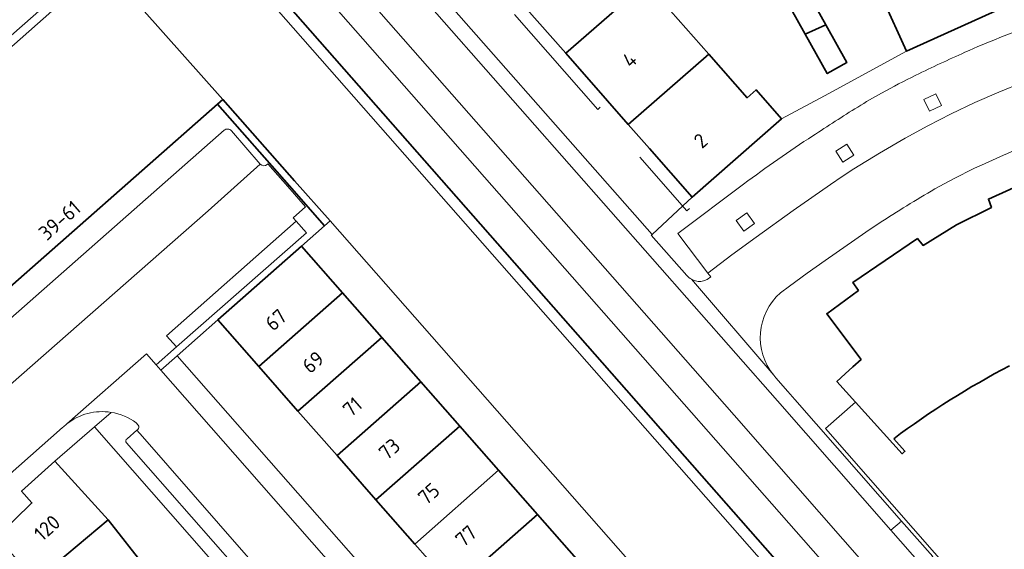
# Model space of a CAD drawing. Extents: x 150256 to 156914, y 461459 to 469481.
# Tile 561 of 656: x 154319 to 154409, y 467944 to 467993. Entities that reach past the tile are written whole.
import ezdxf
from ezdxf.enums import TextEntityAlignment as Align

# ---------------------------------------------------------------- set-up
doc = ezdxf.new("R2010")
doc.units = 0
doc.header["$LTSCALE"] = 0.75
for name, color, linetype, lineweight in [('B-RO-GK-BESCHOEIING-G', 251, 'GK-BESCHOEIING', 35), ('B-RO-GK-KADEMUUR-GV', 251, 'CONTINUOUS', 35), ('B-RO-GR-GROENVOORZIENING-GV', 251, 'CONTINUOUS', 18), ('B-RO-IE-TERREINAFSCHEIDING_KUNSTMATIG_HEKWERK-G', 251, 'IE-TERREINAFSCHEIDING-KUNSTMATIG', 18), ('B-RO-IE-TERREINAFSCHEIDING_KUNSTMATIG_MUUR-G', 251, 'IE-TERREINAFSCHEIDING-KUNSTMATIG-DICHT', 18), ('B-RO-OG-BEBOUWING-GV', 6, 'CONTINUOUS', 35), ('B-RO-OG-BEBOUWING-T18', 1, 'CONTINUOUS', 18), ('B-RO-OG-TERREIN_CULTUURSCHEIDING-GV', 251, 'CONTINUOUS', 18), ('B-RO-OG-WATER_SLOOT-GV', 251, 'CONTINUOUS', 18), ('B-RO-VH-VERHARDING_BETONSTRAATSTEEN-GV', 251, 'CONTINUOUS', 18), ('B-RO-VH-VERHARDING_STRAATBAKSTEEN-GV', 251, 'CONTINUOUS', 18), ('B-RO-VH-VERHARDING_TEGEL-GV', 251, 'CONTINUOUS', 18)]:
    doc.layers.add(name, color=color, linetype=linetype, lineweight=lineweight)
doc.styles.add('NLCS-ISO-M200-T18', font='NLCS-ISO.ttf', dxfattribs={"height": 360})
doc.linetypes.add('GK-BESCHOEIING', pattern='A,30,-5,[1,NLCS.SHX,S=1,R=0,X=0,Y=0],-5', length=40)
doc.linetypes.add('IE-TERREINAFSCHEIDING-KUNSTMATIG', pattern='A,4,[82,NLCS.SHX,S=0.75,R=90,X=0,Y=0],4,-2', length=10)
doc.linetypes.add('IE-TERREINAFSCHEIDING-KUNSTMATIG-DICHT', pattern='A,8,-1,[82,NLCS.SHX,S=0.75,R=90,X=0,Y=0],-1', length=10)

msp = doc.modelspace()

# ---------------------------------------------------------------- linework, layer by layer
at = {"layer": 'B-RO-GK-BESCHOEIING-G'}
msp.add_lwpolyline([(154417.855, 467909.455), (154338.243, 468000)], dxfattribs=at)
msp.add_lwpolyline([(154417.855, 467909.455), (154338.243, 468000)], dxfattribs=at)
at = {"layer": 'B-RO-GK-KADEMUUR-GV'}
msp.add_lwpolyline([(154344.176, 467977.822), (154337.596, 467985.255), (154337.123, 467984.839), (154343.682, 467977.382), (154346.926, 467973.694), (154347.432, 467974.144)], close=True, dxfattribs=at)
msp.add_lwpolyline([(154344.176, 467977.822), (154337.596, 467985.255), (154337.123, 467984.839), (154343.682, 467977.382), (154346.926, 467973.694), (154347.432, 467974.144)], close=True, dxfattribs=at)
at = {"layer": 'B-RO-GR-GROENVOORZIENING-GV'}
for points in [[(154402.39, 467984.193), (154403.471, 467984.713), (154402.948, 467985.795), (154401.869, 467985.272)], [(154402.39, 467984.193), (154403.471, 467984.713), (154402.948, 467985.795), (154401.869, 467985.272)], [(154394.432, 467979.527), (154395.447, 467980.167), (154394.804, 467981.182), (154393.791, 467980.54)], [(154394.432, 467979.527), (154395.447, 467980.167), (154394.804, 467981.182), (154393.791, 467980.54)], [(154385.362, 467973.214), (154386.336, 467973.914), (154385.633, 467974.888), (154384.661, 467974.186)], [(154385.362, 467973.214), (154386.336, 467973.914), (154385.633, 467974.888), (154384.661, 467974.186)]]:
    msp.add_lwpolyline(points, close=True, dxfattribs=at)
at = {"layer": 'B-RO-IE-TERREINAFSCHEIDING_KUNSTMATIG_HEKWERK-G'}
msp.add_lwpolyline([(154395.598, 467957.538), (154392.844, 467955.121), (154412.812, 467932.339)], dxfattribs=at)
msp.add_lwpolyline([(154395.598, 467957.538), (154392.844, 467955.121), (154412.812, 467932.339)], dxfattribs=at)
at = {"layer": 'B-RO-IE-TERREINAFSCHEIDING_KUNSTMATIG_MUUR-G'}
for points in [[(154364.328, 467993.051), (154371.974, 467984.354), (154372.205, 467984.558)], [(154364.328, 467993.051), (154371.974, 467984.354), (154372.205, 467984.558)], [(154375.82, 467979.986), (154380.143, 467975.074), (154380.375, 467975.277)], [(154375.82, 467979.986), (154380.143, 467975.074), (154380.375, 467975.277)], [(154347.432, 467974.144), (154430.841, 467879.288), (154360.463, 467817.376)], [(154347.432, 467974.144), (154430.841, 467879.288), (154360.463, 467817.376)]]:
    msp.add_lwpolyline(points, dxfattribs=at)
at = {"layer": 'B-RO-OG-BEBOUWING-GV'}
for points in [[(154369.034, 467989.508), (154377.231, 467996.662), (154374.992, 467999.207), (154374.167, 467998.481), (154372.83, 468000), (154370.666, 468002.459), (154367.848, 468000), (154363.302, 467996.032), (154365.242, 467993.824)], [(154369.034, 467989.508), (154377.231, 467996.662), (154374.992, 467999.207), (154374.167, 467998.481), (154372.83, 468000), (154370.666, 468002.459), (154367.848, 468000), (154363.302, 467996.032), (154365.242, 467993.824)], [(154409.07, 467993.678), (154406.877, 467998.5), (154398.089, 467994.496), (154400.276, 467989.688)], [(154409.07, 467993.678), (154406.877, 467998.5), (154398.089, 467994.496), (154400.276, 467989.688)], [(154337.596, 467985.255), (154326.678, 467997.559), (154291.617, 467966.591), (154302.423, 467954.309), (154337.123, 467984.839)], [(154337.596, 467985.255), (154326.678, 467997.559), (154291.617, 467966.591), (154302.423, 467954.309), (154337.123, 467984.839)], [(154377.231, 467996.662), (154369.034, 467989.508), (154372.868, 467985.144), (154374.767, 467982.983), (154382.154, 467989.404), (154378.652, 467993.384), (154379.477, 467994.11)], [(154377.231, 467996.662), (154369.034, 467989.508), (154372.868, 467985.144), (154374.767, 467982.983), (154382.154, 467989.404), (154378.652, 467993.384), (154379.477, 467994.11)], [(154390.99, 467991.261), (154392.862, 467992.114), (154390.877, 467995.677), (154389.086, 467994.679)], [(154390.99, 467991.261), (154392.862, 467992.114), (154390.877, 467995.677), (154389.086, 467994.679)], [(154392.862, 467992.114), (154390.99, 467991.261), (154393.004, 467987.645), (154394.791, 467988.65)], [(154392.862, 467992.114), (154390.99, 467991.261), (154393.004, 467987.645), (154394.791, 467988.65)], [(154380.62, 467976.324), (154388.809, 467983.506), (154386.48, 467986.152), (154385.655, 467985.425), (154382.154, 467989.404), (154374.767, 467982.983), (154376.707, 467980.775)], [(154380.62, 467976.324), (154388.809, 467983.506), (154386.48, 467986.152), (154385.655, 467985.425), (154382.154, 467989.404), (154374.767, 467982.983), (154376.707, 467980.775)], [(154348.591, 467967.549), (154344.826, 467971.83), (154337.143, 467965.074), (154340.909, 467960.793)], [(154348.591, 467967.549), (154344.826, 467971.83), (154337.143, 467965.074), (154340.909, 467960.793)], [(154344.495, 467956.717), (154352.177, 467963.473), (154348.591, 467967.549), (154340.909, 467960.793)], [(154344.495, 467956.717), (154352.177, 467963.473), (154348.591, 467967.549), (154340.909, 467960.793)], [(154348.076, 467952.647), (154355.757, 467959.402), (154352.177, 467963.473), (154344.495, 467956.717)], [(154348.076, 467952.647), (154355.757, 467959.402), (154352.177, 467963.473), (154344.495, 467956.717)], [(154355.757, 467959.402), (154348.076, 467952.647), (154351.642, 467948.593), (154359.322, 467955.348)], [(154355.757, 467959.402), (154348.076, 467952.647), (154351.642, 467948.593), (154359.322, 467955.348)], [(154355.209, 467944.538), (154362.889, 467951.293), (154359.322, 467955.348), (154351.642, 467948.593)], [(154355.209, 467944.538), (154362.889, 467951.293), (154359.322, 467955.348), (154351.642, 467948.593)], [(154322.223, 467952.145), (154319.162, 467949.382), (154320.109, 467948.311), (154316.878, 467945.163), (154320.463, 467941.198), (154327.099, 467946.741)], [(154322.223, 467952.145), (154319.162, 467949.382), (154320.109, 467948.311), (154316.878, 467945.163), (154320.463, 467941.198), (154327.099, 467946.741)], [(154362.889, 467951.293), (154355.209, 467944.538), (154358.776, 467940.484), (154366.455, 467947.238)], [(154362.889, 467951.293), (154355.209, 467944.538), (154358.776, 467940.484), (154366.455, 467947.238)], [(154362.343, 467936.429), (154370.021, 467943.184), (154366.455, 467947.238), (154358.776, 467940.484)], [(154362.343, 467936.429), (154370.021, 467943.184), (154366.455, 467947.238), (154358.776, 467940.484)], [(154327.099, 467946.741), (154320.463, 467941.198), (154323.53, 467937.258), (154330.547, 467942.349)], [(154327.099, 467946.741), (154320.463, 467941.198), (154323.53, 467937.258), (154330.547, 467942.349)]]:
    msp.add_lwpolyline(points, close=True, dxfattribs=at)
for points in [[(154414.309, 467979.086), (154407.771, 467976.149), (154408.047, 467975.376), (154404.844, 467973.769), (154401.79, 467971.891), (154401.274, 467972.521), (154395.348, 467968.499), (154395.858, 467967.778), (154392.953, 467965.63), (154396.113, 467961.46), (154395.352, 467960.762), (154394.655, 467960.122)], [(154414.309, 467979.086), (154407.771, 467976.149), (154408.047, 467975.376), (154404.844, 467973.769), (154401.79, 467971.891), (154401.274, 467972.521), (154395.348, 467968.499), (154395.858, 467967.778), (154392.953, 467965.63), (154396.113, 467961.46), (154395.352, 467960.762), (154394.655, 467960.122)], [(154394.655, 467960.122), (154393.891, 467959.42), (154395.598, 467957.538), (154399.881, 467952.814), (154400.126, 467953.034), (154399.102, 467954.186)], [(154394.655, 467960.122), (154393.891, 467959.42), (154395.598, 467957.538), (154399.881, 467952.814), (154400.126, 467953.034), (154399.102, 467954.186)]]:
    msp.add_lwpolyline(points, dxfattribs=at)
msp.add_lwpolyline([(154399.102, 467954.186, -0.040308), (154409.697, 467960.857)], format="xyb", dxfattribs=at)
msp.add_lwpolyline([(154399.102, 467954.186, -0.040308), (154409.697, 467960.857)], format="xyb", dxfattribs=at)
at = {"layer": 'B-RO-OG-TERREIN_CULTUURSCHEIDING-GV'}
msp.add_lwpolyline([(154446.916, 467880.702), (154449.156, 467882.68), (154422.382, 467913.186), (154412.205, 467924.716), (154385.545, 467955.124), (154385.15, 467955.574), (154346.092, 468000), (154338.333, 468008.825), (154336.218, 468006.937), (154342.411, 468000), (154420.272, 467911.447), (154445.564, 467881.765)], dxfattribs=at)
msp.add_lwpolyline([(154446.916, 467880.702), (154449.156, 467882.68), (154422.382, 467913.186), (154412.205, 467924.716), (154385.545, 467955.124), (154385.15, 467955.574), (154346.092, 468000), (154338.333, 468008.825), (154336.218, 468006.937), (154342.411, 468000), (154420.272, 467911.447), (154445.564, 467881.765)], dxfattribs=at)
at = {"layer": 'B-RO-OG-WATER_SLOOT-GV'}
for points in [[(154331.959, 468007.004), (154329.553, 468009.723), (154328.79, 468009.033), (154323.107, 468003.895), (154322.361, 468003.221), (154324.476, 468000.394), (154326.165, 467998.137), (154326.678, 467997.559), (154337.596, 467985.255), (154344.176, 467977.822), (154347.432, 467974.144), (154430.841, 467879.288), (154437.713, 467885.356), (154333.156, 468004.271), (154333.843, 468004.875)], [(154331.959, 468007.004), (154329.553, 468009.723), (154328.79, 468009.033), (154323.107, 468003.895), (154322.361, 468003.221), (154324.476, 468000.394), (154326.165, 467998.137), (154326.678, 467997.559), (154337.596, 467985.255), (154344.176, 467977.822), (154347.432, 467974.144), (154430.841, 467879.288), (154437.713, 467885.356), (154333.156, 468004.271), (154333.843, 468004.875)], [(154438.494, 467886.046), (154417.855, 467909.455), (154338.243, 468000), (154333.843, 468004.875), (154333.156, 468004.271), (154437.713, 467885.356), (154443.378, 467878.913), (154444.168, 467879.611)], [(154438.494, 467886.046), (154417.855, 467909.455), (154338.243, 468000), (154333.843, 468004.875), (154333.156, 468004.271), (154437.713, 467885.356), (154443.378, 467878.913), (154444.168, 467879.611)]]:
    msp.add_lwpolyline(points, close=True, dxfattribs=at)
msp.add_lwpolyline([(154445.564, 467881.765), (154420.272, 467911.447), (154342.411, 468000), (154336.218, 468006.937), (154333.843, 468004.875), (154338.243, 468000), (154417.855, 467909.455), (154438.494, 467886.046), (154444.168, 467879.611), (154444.829, 467878.861)], dxfattribs=at)
msp.add_lwpolyline([(154445.564, 467881.765), (154420.272, 467911.447), (154342.411, 468000), (154336.218, 468006.937), (154333.843, 468004.875), (154338.243, 468000), (154417.855, 467909.455), (154438.494, 467886.046), (154444.168, 467879.611), (154444.829, 467878.861)], dxfattribs=at)
at = {"layer": 'B-RO-VH-VERHARDING_BETONSTRAATSTEEN-GV'}
for points in [[(154380.13, 467969.14), (154376.867, 467972.824), (154376.928, 467972.866), (154376.947, 467972.884), (154353.108, 468000), (154345.803, 468007.991), (154345.962, 468008.131), (154341.769, 468012.999), (154341.738, 468012.972)], [(154380.13, 467969.14), (154376.867, 467972.824), (154376.928, 467972.866), (154376.947, 467972.884), (154353.108, 468000), (154345.803, 468007.991), (154345.962, 468008.131), (154341.769, 468012.999), (154341.738, 468012.972)], [(154340.014, 468010.354), (154338.333, 468008.825), (154346.092, 468000), (154385.15, 467955.574), (154385.545, 467955.124), (154412.205, 467924.716), (154422.382, 467913.186), (154425.341, 467915.76), (154401.694, 467942.543), (154398.847, 467945.808), (154388.443, 467957.666), (154342.614, 468009.724), (154342.052, 468012.384)], [(154340.014, 468010.354), (154338.333, 468008.825), (154346.092, 468000), (154385.15, 467955.574), (154385.545, 467955.124), (154412.205, 467924.716), (154422.382, 467913.186), (154425.341, 467915.76), (154401.694, 467942.543), (154398.847, 467945.808), (154388.443, 467957.666), (154342.614, 468009.724), (154342.052, 468012.384)], [(154342.052, 468012.384), (154342.614, 468009.724), (154388.443, 467957.666), (154398.847, 467945.808), (154399.819, 467946.641), (154390.04, 467957.777), (154389.398, 467958.506), (154388.283, 467959.777), (154388.095, 467959.996), (154380.553, 467968.795)], [(154342.052, 468012.384), (154342.614, 468009.724), (154388.443, 467957.666), (154398.847, 467945.808), (154399.819, 467946.641), (154390.04, 467957.777), (154389.398, 467958.506), (154388.283, 467959.777), (154388.095, 467959.996), (154380.553, 467968.795)], [(154455.798, 467993.097), (154456.562, 467998.793), (154452.802, 467999.293), (154451.623, 467999.52), (154448.021, 468000), (154440.832, 468000.961), (154436.8, 468000.156), (154435.598, 468000.026), (154435.451, 468000), (154428.483, 467998.768), (154418.985, 467997.033), (154417.004, 467996.671), (154413.892, 467995.573), (154410.903, 467994.516), (154409.07, 467993.678), (154400.276, 467989.688), (154393.826, 467986.196), (154392.747, 467985.592), (154388.809, 467983.506)], [(154455.798, 467993.097), (154456.562, 467998.793), (154452.802, 467999.293), (154451.623, 467999.52), (154448.021, 468000), (154440.832, 468000.961), (154436.8, 468000.156), (154435.598, 468000.026), (154435.451, 468000), (154428.483, 467998.768), (154418.985, 467997.033), (154417.004, 467996.671), (154413.892, 467995.573), (154410.903, 467994.516), (154409.07, 467993.678), (154400.276, 467989.688), (154393.826, 467986.196), (154392.747, 467985.592), (154388.809, 467983.506)], [(154286.542, 467968.969), (154286.961, 467968.483), (154289.363, 467965.798), (154324.79, 467996.929), (154322.932, 467999.043), (154308.919, 467986.822)], [(154286.542, 467968.969), (154286.961, 467968.483), (154289.363, 467965.798), (154324.79, 467996.929), (154322.932, 467999.043), (154308.919, 467986.822)], [(154385.344, 467977.522), (154379.298, 467973.002), (154382.066, 467969.361), (154384.269, 467971.031), (154386.483, 467972.653), (154389.878, 467975.084), (154393.292, 467977.489), (154394.358, 467978.217), (154395.443, 467978.92), (154397.78, 467980.351), (154400.149, 467981.724), (154402.234, 467982.862), (154404.349, 467983.946), (154406.523, 467984.977), (154408.727, 467985.951), (154410.954, 467986.862), (154413.206, 467987.719), (154413.334, 467987.768), (154412.068, 467992.175)], [(154385.344, 467977.522), (154379.298, 467973.002), (154382.066, 467969.361), (154384.269, 467971.031), (154386.483, 467972.653), (154389.878, 467975.084), (154393.292, 467977.489), (154394.358, 467978.217), (154395.443, 467978.92), (154397.78, 467980.351), (154400.149, 467981.724), (154402.234, 467982.862), (154404.349, 467983.946), (154406.523, 467984.977), (154408.727, 467985.951), (154410.954, 467986.862), (154413.206, 467987.719), (154413.334, 467987.768), (154412.068, 467992.175)], [(154410.954, 467986.862), (154408.727, 467985.951), (154406.523, 467984.977), (154404.349, 467983.946), (154402.234, 467982.862), (154400.149, 467981.724), (154397.78, 467980.351), (154395.443, 467978.92), (154394.358, 467978.217), (154393.292, 467977.489), (154389.878, 467975.084), (154386.483, 467972.653), (154384.269, 467971.031), (154382.066, 467969.361), (154382.323, 467969.021), (154382.003, 467968.785)], [(154410.954, 467986.862), (154408.727, 467985.951), (154406.523, 467984.977), (154404.349, 467983.946), (154402.234, 467982.862), (154400.149, 467981.724), (154397.78, 467980.351), (154395.443, 467978.92), (154394.358, 467978.217), (154393.292, 467977.489), (154389.878, 467975.084), (154386.483, 467972.653), (154384.269, 467971.031), (154382.066, 467969.361), (154382.323, 467969.021), (154382.003, 467968.785)], [(154341.664, 467979.305), (154341.742, 467979.36), (154343.567, 467977.28), (154343.682, 467977.382), (154337.123, 467984.839), (154302.423, 467954.309), (154300.755, 467952.842), (154302.23, 467951.165)], [(154341.664, 467979.305), (154341.742, 467979.36), (154343.567, 467977.28), (154343.682, 467977.382), (154337.123, 467984.839), (154302.423, 467954.309), (154300.755, 467952.842), (154302.23, 467951.165)], [(154388.809, 467983.506), (154380.62, 467976.324), (154379.756, 467975.514), (154376.947, 467972.884), (154376.928, 467972.866), (154376.867, 467972.824), (154380.13, 467969.14)], [(154388.809, 467983.506), (154380.62, 467976.324), (154379.756, 467975.514), (154376.947, 467972.884), (154376.928, 467972.866), (154376.867, 467972.824), (154380.13, 467969.14)], [(154337.731, 467982.442), (154308.062, 467956.333)], [(154308.062, 467956.333), (154337.731, 467982.442)], [(154337.731, 467982.442), (154308.062, 467956.333)], [(154308.062, 467956.333), (154337.731, 467982.442)], [(154310.566, 467952.52), (154336.256, 467975.075), (154341.025, 467979.347), (154338.398, 467982.394)], [(154310.566, 467952.52), (154336.256, 467975.075), (154341.025, 467979.347), (154338.398, 467982.394)], [(154338.398, 467982.394), (154341.025, 467979.347)], [(154338.398, 467982.394), (154341.025, 467979.347)], [(154341.025, 467979.347), (154336.256, 467975.075), (154310.566, 467952.52)], [(154341.025, 467979.347), (154336.256, 467975.075), (154310.566, 467952.52)], [(154331.496, 467960.963), (154333.359, 467962.599), (154332.452, 467963.626), (154344.336, 467974.111), (154344.067, 467974.414), (154345.197, 467975.424), (154343.567, 467977.28), (154341.742, 467979.36), (154341.664, 467979.305)], [(154331.496, 467960.963), (154333.359, 467962.599), (154332.452, 467963.626), (154344.336, 467974.111), (154344.067, 467974.414), (154345.197, 467975.424), (154343.567, 467977.28), (154341.742, 467979.36), (154341.664, 467979.305)], [(154402.857, 467977.07), (154404.642, 467978.04), (154406.452, 467978.93)], [(154402.857, 467977.07), (154404.642, 467978.04), (154406.452, 467978.93)], [(154382.003, 467968.785), (154382.323, 467969.021), (154382.066, 467969.361), (154379.298, 467973.002), (154385.344, 467977.522)], [(154382.003, 467968.785), (154382.323, 467969.021), (154382.066, 467969.361), (154379.298, 467973.002), (154385.344, 467977.522)], [(154388.724, 467967.552), (154389.554, 467968.178), (154391.179, 467969.352), (154392.813, 467970.511), (154396.549, 467973.113), (154397.775, 467973.935)], [(154388.724, 467967.552), (154389.554, 467968.178), (154391.179, 467969.352), (154392.813, 467970.511), (154396.549, 467973.113), (154397.775, 467973.935)], [(154380.553, 467968.795), (154388.095, 467959.996)], [(154380.553, 467968.795), (154388.095, 467959.996)], [(154323.272, 467955.508), (154323.316, 467955.543), (154330.607, 467961.973), (154331.496, 467960.963)], [(154323.272, 467955.508), (154323.316, 467955.543), (154330.607, 467961.973), (154331.496, 467960.963)], [(154345.225, 467837.884), (154348.411, 467834.303), (154381.139, 467863.087), (154400.585, 467880.215), (154401.647, 467881.231), (154363.912, 467924.141), (154353.681, 467935.715), (154331.936, 467960.462), (154331.496, 467960.963), (154330.607, 467961.973), (154323.316, 467955.543)], [(154345.225, 467837.884), (154348.411, 467834.303), (154381.139, 467863.087), (154400.585, 467880.215), (154401.647, 467881.231), (154363.912, 467924.141), (154353.681, 467935.715), (154331.936, 467960.462), (154331.496, 467960.963), (154330.607, 467961.973), (154323.316, 467955.543)], [(154346.99, 467832.688), (154347.029, 467832.644), (154348.083, 467831.462), (154404.438, 467881.008), (154333.414, 467961.768), (154331.936, 467960.462), (154353.681, 467935.715), (154363.912, 467924.141), (154401.647, 467881.231), (154400.585, 467880.215), (154381.139, 467863.087), (154348.411, 467834.303)], [(154346.99, 467832.688), (154347.029, 467832.644), (154348.083, 467831.462), (154404.438, 467881.008), (154333.414, 467961.768), (154331.936, 467960.462), (154353.681, 467935.715), (154363.912, 467924.141), (154401.647, 467881.231), (154400.585, 467880.215), (154381.139, 467863.087), (154348.411, 467834.303)], [(154316.878, 467945.163), (154320.109, 467948.311), (154319.162, 467949.382), (154322.223, 467952.145), (154325.847, 467955.287), (154327.367, 467956.604)], [(154316.878, 467945.163), (154320.109, 467948.311), (154319.162, 467949.382), (154322.223, 467952.145), (154325.847, 467955.287), (154327.367, 467956.604)], [(154327.367, 467956.604), (154325.847, 467955.287), (154357.397, 467919.292), (154354.092, 467916.37), (154369.861, 467898.311), (154370.65, 467899.005), (154364.147, 467906.419), (154365.265, 467907.376), (154364.465, 467908.285), (154363.373, 467907.315), (154355.493, 467916.281), (154356.679, 467917.155), (154356.821, 467917.259), (154356.915, 467917.12)], [(154327.367, 467956.604), (154325.847, 467955.287), (154357.397, 467919.292), (154354.092, 467916.37), (154369.861, 467898.311), (154370.65, 467899.005), (154364.147, 467906.419), (154365.265, 467907.376), (154364.465, 467908.285), (154363.373, 467907.315), (154355.493, 467916.281), (154356.679, 467917.155), (154356.821, 467917.259), (154356.915, 467917.12)], [(154322.928, 467955.204), (154313.015, 467946.467)], [(154313.015, 467946.467), (154322.928, 467955.204)], [(154322.928, 467955.204), (154313.015, 467946.467)], [(154313.015, 467946.467), (154322.928, 467955.204)], [(154323.316, 467955.543), (154323.272, 467955.508)], [(154323.316, 467955.543), (154323.272, 467955.508)], [(154328.831, 467954.182), (154329.739, 467954.963), (154329.813, 467955.027)], [(154328.831, 467954.182), (154329.739, 467954.963), (154329.813, 467955.027)], [(154387.819, 467882.837), (154390.771, 467885.415), (154390.826, 467885.456), (154380.465, 467897.302), (154339.545, 467943.76), (154330.256, 467954.377), (154329.739, 467954.963), (154328.831, 467954.182)], [(154387.819, 467882.837), (154390.771, 467885.415), (154390.826, 467885.456), (154380.465, 467897.302), (154339.545, 467943.76), (154330.256, 467954.377), (154329.739, 467954.963), (154328.831, 467954.182)], [(154329.835, 467955.441), (154329.68, 467955.63)], [(154329.68, 467955.63), (154329.835, 467955.441)], [(154329.835, 467955.441), (154329.68, 467955.63)], [(154329.68, 467955.63), (154329.835, 467955.441)], [(154329.813, 467955.027), (154329.739, 467954.963), (154330.256, 467954.377), (154339.545, 467943.76), (154380.465, 467897.302), (154390.826, 467885.456)], [(154329.813, 467955.027), (154329.739, 467954.963), (154330.256, 467954.377), (154339.545, 467943.76), (154380.465, 467897.302), (154390.826, 467885.456)], [(154358.559, 467919.917), (154328.773, 467953.802)], [(154328.773, 467953.802), (154358.559, 467919.917)], [(154358.559, 467919.917), (154328.773, 467953.802)], [(154328.773, 467953.802), (154358.559, 467919.917)]]:
    msp.add_lwpolyline(points, dxfattribs=at)
for points in [[(154412.068, 467992.175, 0.009571), (154408.822, 467990.94)], [(154408.822, 467990.94, -0.009571), (154412.068, 467992.175)], [(154412.068, 467992.175, 0.009571), (154408.822, 467990.94)], [(154408.822, 467990.94, -0.009571), (154412.068, 467992.175)], [(154408.822, 467990.94, 0.00905), (154405.628, 467989.589)], [(154405.628, 467989.589, -0.00905), (154408.822, 467990.94)], [(154408.822, 467990.94, 0.00905), (154405.628, 467989.589)], [(154405.628, 467989.589, -0.00905), (154408.822, 467990.94)], [(154405.628, 467989.589, 0.009282), (154401.127, 467987.491)], [(154401.127, 467987.491, -0.009282), (154405.628, 467989.589)], [(154405.628, 467989.589, 0.009282), (154401.127, 467987.491)], [(154401.127, 467987.491, -0.009282), (154405.628, 467989.589)], [(154401.127, 467987.491, 0.012633), (154397.987, 467985.857)], [(154397.987, 467985.857, -0.012633), (154401.127, 467987.491)], [(154401.127, 467987.491, 0.012633), (154397.987, 467985.857)], [(154397.987, 467985.857, -0.012633), (154401.127, 467987.491)], [(154397.987, 467985.857, 0.012622), (154395.808, 467984.578)], [(154395.808, 467984.578, -0.012622), (154397.987, 467985.857)], [(154397.987, 467985.857, 0.012622), (154395.808, 467984.578)], [(154395.808, 467984.578, -0.012622), (154397.987, 467985.857)], [(154395.808, 467984.578, 0.0069), (154391.679, 467981.936)], [(154391.679, 467981.936, -0.0069), (154395.808, 467984.578)], [(154395.808, 467984.578, 0.0069), (154391.679, 467981.936)], [(154391.679, 467981.936, -0.0069), (154395.808, 467984.578)], [(154338.398, 467982.394, 0.419882), (154337.731, 467982.442)], [(154337.731, 467982.442, -0.419882), (154338.398, 467982.394)], [(154338.398, 467982.394, 0.419882), (154337.731, 467982.442)], [(154337.731, 467982.442, -0.419882), (154338.398, 467982.394)], [(154391.679, 467981.936, 0.006895), (154388.482, 467979.77)], [(154388.482, 467979.77, -0.006895), (154391.679, 467981.936)], [(154391.679, 467981.936, 0.006895), (154388.482, 467979.77)], [(154388.482, 467979.77, -0.006895), (154391.679, 467981.936)], [(154406.452, 467978.93, -0.010028), (154411.92, 467981.361)], [(154406.452, 467978.93, -0.010028), (154411.92, 467981.361)], [(154341.025, 467979.347, 0.397527), (154341.664, 467979.305)], [(154341.664, 467979.305, -0.397527), (154341.025, 467979.347)], [(154341.025, 467979.347, 0.397527), (154341.664, 467979.305)], [(154341.664, 467979.305, -0.397527), (154341.025, 467979.347)], [(154388.482, 467979.77, 0.007047), (154385.344, 467977.522)], [(154385.344, 467977.522, -0.007047), (154388.482, 467979.77)], [(154388.482, 467979.77, 0.007047), (154385.344, 467977.522)], [(154385.344, 467977.522, -0.007047), (154388.482, 467979.77)], [(154400.294, 467975.528, -0.003154), (154402.857, 467977.07)], [(154400.294, 467975.528, -0.003154), (154402.857, 467977.07)], [(154397.775, 467973.935, -0.007719), (154400.294, 467975.528)], [(154397.775, 467973.935, -0.007719), (154400.294, 467975.528)], [(154380.13, 467969.14, 0.09179), (154380.553, 467968.795)], [(154380.553, 467968.795, -0.09179), (154380.13, 467969.14)], [(154380.13, 467969.14, 0.09179), (154380.553, 467968.795)], [(154380.553, 467968.795, -0.09179), (154380.13, 467969.14)], [(154380.553, 467968.795, 0.086122), (154381.052, 467968.62)], [(154381.052, 467968.62, -0.086122), (154380.553, 467968.795)], [(154380.553, 467968.795, 0.086122), (154381.052, 467968.62)], [(154381.052, 467968.62, -0.086122), (154380.553, 467968.795)], [(154381.052, 467968.62, 0.083673), (154381.542, 467968.621)], [(154381.542, 467968.621, -0.083673), (154381.052, 467968.62)], [(154381.052, 467968.62, 0.083673), (154381.542, 467968.621)], [(154381.542, 467968.621, -0.083673), (154381.052, 467968.62)], [(154381.542, 467968.621, 0.087296), (154382.003, 467968.785)], [(154382.003, 467968.785, -0.087296), (154381.542, 467968.621)], [(154381.542, 467968.621, 0.087296), (154382.003, 467968.785)], [(154382.003, 467968.785, -0.087296), (154381.542, 467968.621)], [(154388.095, 467959.996, -0.402471), (154388.724, 467967.552)], [(154388.095, 467959.996, -0.402471), (154388.724, 467967.552)], [(154327.367, 467956.604, 0.209033), (154323.316, 467955.543)], [(154323.316, 467955.543, -0.209033), (154327.367, 467956.604)], [(154327.367, 467956.604, 0.209033), (154323.316, 467955.543)], [(154323.316, 467955.543, -0.209033), (154327.367, 467956.604)], [(154329.68, 467955.63, 0.121958), (154327.367, 467956.604)], [(154327.367, 467956.604, -0.121958), (154329.68, 467955.63)], [(154329.68, 467955.63, 0.121958), (154327.367, 467956.604)], [(154327.367, 467956.604, -0.121958), (154329.68, 467955.63)], [(154323.272, 467955.508, 0.021713), (154322.928, 467955.204)], [(154322.928, 467955.204, -0.021713), (154323.272, 467955.508)], [(154323.272, 467955.508, 0.021713), (154322.928, 467955.204)], [(154322.928, 467955.204, -0.021713), (154323.272, 467955.508)], [(154329.813, 467955.027, 0.430022), (154329.835, 467955.441)], [(154329.835, 467955.441, -0.430022), (154329.813, 467955.027)], [(154329.813, 467955.027, 0.430022), (154329.835, 467955.441)], [(154329.835, 467955.441, -0.430022), (154329.813, 467955.027)], [(154328.773, 467953.802, -0.473892), (154328.831, 467954.182)], [(154328.831, 467954.182, 0.473892), (154328.773, 467953.802)], [(154328.773, 467953.802, -0.473892), (154328.831, 467954.182)], [(154328.831, 467954.182, 0.473892), (154328.773, 467953.802)]]:
    msp.add_lwpolyline(points, format="xyb", dxfattribs=at)
for points in [[(154402.39, 467984.193), (154401.869, 467985.272), (154402.948, 467985.795), (154403.471, 467984.713)], [(154402.39, 467984.193), (154401.869, 467985.272), (154402.948, 467985.795), (154403.471, 467984.713)], [(154394.432, 467979.527), (154393.791, 467980.54), (154394.804, 467981.182), (154395.447, 467980.167)], [(154394.432, 467979.527), (154393.791, 467980.54), (154394.804, 467981.182), (154395.447, 467980.167)], [(154344.336, 467974.111), (154345.272, 467973.062), (154333.359, 467962.599), (154331.496, 467960.963), (154331.936, 467960.462), (154333.414, 467961.768), (154337.143, 467965.074), (154344.826, 467971.83), (154346.926, 467973.694), (154343.682, 467977.382), (154343.567, 467977.28), (154345.197, 467975.424), (154344.067, 467974.414)], [(154344.336, 467974.111), (154345.272, 467973.062), (154333.359, 467962.599), (154331.496, 467960.963), (154331.936, 467960.462), (154333.414, 467961.768), (154337.143, 467965.074), (154344.826, 467971.83), (154346.926, 467973.694), (154343.682, 467977.382), (154343.567, 467977.28), (154345.197, 467975.424), (154344.067, 467974.414)], [(154385.362, 467973.214), (154384.661, 467974.186), (154385.633, 467974.888), (154386.336, 467973.914)], [(154385.362, 467973.214), (154384.661, 467974.186), (154385.633, 467974.888), (154386.336, 467973.914)], [(154333.359, 467962.599), (154345.272, 467973.062), (154344.336, 467974.111), (154332.452, 467963.626)], [(154333.359, 467962.599), (154345.272, 467973.062), (154344.336, 467974.111), (154332.452, 467963.626)]]:
    msp.add_lwpolyline(points, close=True, dxfattribs=at)
at = {"layer": 'B-RO-VH-VERHARDING_STRAATBAKSTEEN-GV'}
msp.add_lwpolyline([(154289.363, 467965.798), (154289.533, 467965.608), (154289.955, 467965.123), (154291.617, 467966.591), (154326.678, 467997.559), (154326.165, 467998.137), (154324.79, 467996.929)], close=True, dxfattribs=at)
msp.add_lwpolyline([(154289.363, 467965.798), (154289.533, 467965.608), (154289.955, 467965.123), (154291.617, 467966.591), (154326.678, 467997.559), (154326.165, 467998.137), (154324.79, 467996.929)], close=True, dxfattribs=at)
at = {"layer": 'B-RO-VH-VERHARDING_TEGEL-GV'}
msp.add_lwpolyline([(154401.694, 467942.543), (154402.674, 467943.389), (154399.819, 467946.641), (154398.847, 467945.808)], close=True, dxfattribs=at)
msp.add_lwpolyline([(154401.694, 467942.543), (154402.674, 467943.389), (154399.819, 467946.641), (154398.847, 467945.808)], close=True, dxfattribs=at)

# ---------------------------------------------------------------- texts
at = {"layer": 'B-RO-OG-BEBOUWING-T18', "style": 'NLCS-ISO-M200-T18'}
for s, rotation, p in [('4', 41.3, (154374.889, 467988.904)), ('4', 41.3, (154374.889, 467988.904)), ('2', 41.3, (154381.403, 467981.491)), ('2', 41.3, (154381.403, 467981.491)), ('39-61', 41.3, (154322.645, 467974.189)), ('39-61', 41.3, (154322.645, 467974.189)), ('67', 41.4, (154342.469, 467965.076)), ('67', 41.4, (154342.469, 467965.076)), ('69', 41.4, (154345.878, 467961.201)), ('69', 41.4, (154345.878, 467961.201)), ('71', 41.4, (154349.484, 467957.102)), ('71', 41.4, (154349.484, 467957.102)), ('73', 41.3, (154352.878, 467953.245)), ('73', 41.3, (154352.878, 467953.245)), ('75', 41.3, (154356.488, 467949.14)), ('75', 41.3, (154356.488, 467949.14)), ('120', 42.1, (154321.499, 467946.016)), ('120', 42.1, (154321.499, 467946.016)), ('77', 41.4, (154359.894, 467945.269)), ('77', 41.4, (154359.894, 467945.269))]:
    msp.add_text(s, height=1.35, rotation=rotation, dxfattribs=at).set_placement(p, align=Align.MIDDLE)

doc.saveas('drawing.dxf')
